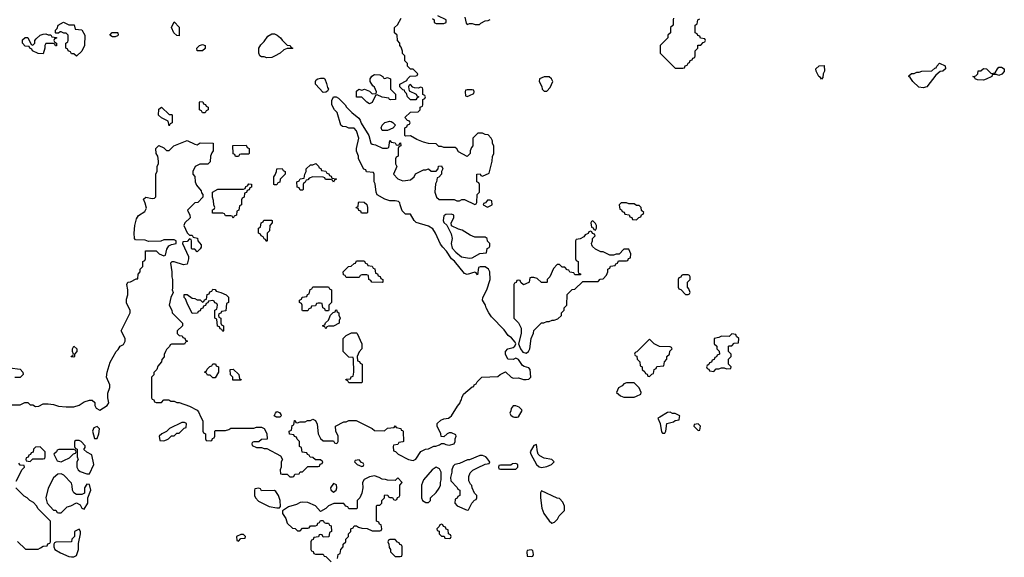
# Model space of a CAD drawing. Header units: inches. Extents: x 2701323 to 2964515, y 494916 to 722124.
# Tile 378 of 656: x 2769167 to 2776832, y 698908 to 703091. Entities that reach past the tile are written whole.
import ezdxf

# ---------------------------------------------------------------- set-up
doc = ezdxf.new("R2010")
doc.units = ezdxf.units.IN
doc.header["$MEASUREMENT"] = 0
for name, color, linetype in [('C7669', 7, 'Continuous'), ('C7679', 7, 'Continuous'), ('C7760', 7, 'Continuous'), ('C7770', 7, 'Continuous')]:
    doc.layers.add(name, color=color, linetype=linetype)

msp = doc.modelspace()

# ---------------------------------------------------------------- linework, layer by layer
at = {"layer": 'C7669', "color": 2, "elevation": 14}
for points in [[(2769770, 699925.2), (2769743.8, 699916.2), (2769734, 699890), (2769750, 699834), (2769770, 699834), (2769782.7, 699870), (2769789, 699909)], [(2769630, 699818), (2769603.6, 699816.4), (2769594, 699810), (2769594, 699770), (2769598, 699758), (2769614, 699750), (2769614, 699690), (2769622, 699670), (2769612, 699650), (2769612, 699610), (2769622, 699590), (2769636.9, 699576.9), (2769690, 699558), (2769710, 699558), (2769744, 699630), (2769730, 699706), (2769690, 699726), (2769667.3, 699747.3), (2769676.4, 699763.6), (2769676.4, 699776.4), (2769646, 699810)], [(2769327.3, 699767.3), (2769290, 699766), (2769274, 699750), (2769272.7, 699727.3), (2769258, 699722), (2769252.7, 699707.3), (2769238, 699702), (2769232.7, 699687.3), (2769218, 699682), (2769214, 699670), (2769218, 699658), (2769250, 699654), (2769270, 699674), (2769350, 699674), (2769362, 699678), (2769366, 699690), (2769366, 699730)], [(2769510, 699748), (2769472.7, 699747.3), (2769458, 699742), (2769454, 699730), (2769434, 699710), (2769458, 699658), (2769490, 699652), (2769510, 699662), (2769556.4, 699683.6), (2769587.3, 699712.7), (2769602, 699718), (2769606, 699730), (2769602, 699742), (2769590, 699746)], [(2769490, 699558), (2769463.6, 699556.4), (2769430, 699526), (2769390, 699446), (2769372, 699370), (2769382, 699330), (2769430, 699274), (2769450, 699274), (2769458, 699258), (2769470, 699254), (2769490, 699254), (2769538, 699302), (2769566, 699310), (2769610, 699332), (2769636.9, 699316.9), (2769651.6, 699291.6), (2769670, 699282), (2769699, 699330), (2769698, 699370), (2769722, 699430), (2769710, 699475.3), (2769690, 699478), (2769671.3, 699450), (2769672.7, 699407.3), (2769650, 699398), (2769610, 699398), (2769588.7, 699408.7), (2769578, 699430), (2769576.4, 699463.6), (2769570, 699486), (2769510, 699548)], [(2769630, 699128), (2769594, 699110), (2769594, 699070), (2769574, 699050), (2769571.6, 699028.4), (2769450, 699026), (2769438, 699022), (2769434, 699010), (2769434, 698990), (2769442, 698970), (2769484, 698944), (2769550, 698914.8), (2769570, 698910.8), (2769590, 698911), (2769610, 698922), (2769624, 698970), (2769624, 699016), (2769641.2, 699090), (2769642, 699110)]]:
    msp.add_lwpolyline(points, close=True, dxfattribs=at)
for points in [[(2769140.4, 699499.6), (2769187.3, 699592.7), (2769206, 699610), (2769202, 699622), (2769170, 699626), (2769162, 699642)], [(2769150.9, 699030.9), (2769212.7, 698972.7), (2769310, 698972), (2769330, 698982), (2769350, 698994), (2769382, 698998), (2769387.3, 699012.7), (2769402, 699018), (2769406, 699030), (2769406, 699190), (2769310, 699286), (2769298, 699310), (2769274.6, 699334.6), (2769246, 699350), (2769226, 699370), (2769203.1, 699383.1), (2769138, 699450)]]:
    msp.add_lwpolyline(points, dxfattribs=at)
at = {"layer": 'C7679', "color": 2, "elevation": 14}
for points in [[(2770450, 699958), (2770430, 699958), (2770334, 699910), (2770310, 699886), (2770274, 699870), (2770254, 699850), (2770258, 699818), (2770290, 699814), (2770310, 699822), (2770326, 699830), (2770350, 699854), (2770370, 699854), (2770390, 699874), (2770410, 699874), (2770447.3, 699912.7), (2770462, 699918), (2770466, 699950)], [(2774450, 699946), (2774418, 699942), (2774414, 699930), (2774450, 699894), (2774462, 699898), (2774466, 699930)], [(2773190, 699786), (2773170, 699778), (2773141, 699730), (2773146, 699710), (2773190, 699631.3), (2773210, 699611), (2773230, 699606.8), (2773270, 699614.8), (2773308, 699630), (2773328, 699650), (2773308.9, 699668.9), (2773250, 699679.5), (2773216.6, 699696.6), (2773204, 699710), (2773197.2, 699730)], [(2771810, 699666), (2771778, 699662), (2771774, 699650), (2771794, 699630), (2771830, 699614), (2771842, 699618), (2771846, 699630), (2771842, 699642), (2771827.3, 699647.3)], [(2772770, 699701.2), (2772750, 699701.2), (2772670, 699668), (2772652.7, 699667.3), (2772590, 699638), (2772554, 699630), (2772542, 699618), (2772531.3, 699590), (2772531.3, 699570), (2772522, 699530), (2772523.6, 699503.6), (2772572.7, 699452.7), (2772578, 699438), (2772594, 699430), (2772594, 699390), (2772578, 699382), (2772572.7, 699367.3), (2772558, 699362), (2772554, 699330), (2772574, 699310), (2772650, 699274), (2772662, 699278), (2772686, 699330), (2772707.3, 699352.7), (2772722, 699358), (2772726, 699370), (2772726, 699390), (2772707.3, 699407.3), (2772688.4, 699448.4), (2772687.3, 699467.3), (2772676.4, 699476.4), (2772663.1, 699503.1), (2772663.1, 699536.9), (2772674.6, 699565.4), (2772694.6, 699585.4), (2772730, 699604.7), (2772790, 699632), (2772822, 699638), (2772826, 699650), (2772818, 699658), (2772815.3, 699670), (2772795.3, 699690)], [(2773030, 699638), (2773003.6, 699636.4), (2772990, 699626), (2772910, 699626), (2772898, 699622), (2772894, 699610), (2772898, 699598), (2772910, 699594), (2773030, 699594), (2773046, 699610), (2773046, 699630)], [(2772410, 699608.7), (2772378, 699590), (2772312, 699510), (2772294, 699470), (2772294, 699370), (2772302, 699350), (2772330, 699334), (2772350, 699334), (2772366, 699350), (2772366, 699370), (2772408.4, 699411.6), (2772433.6, 699446.4), (2772442, 699470), (2772442, 699490), (2772448.7, 699510), (2772448.7, 699570), (2772436.5, 699596.5)], [(2771610, 699482), (2771586, 699450), (2771590, 699434), (2771610, 699414), (2771630, 699432), (2771637.2, 699450), (2771632.5, 699472.5)], [(2771030, 699446), (2770998, 699442), (2770994, 699430), (2770994, 699390), (2771002, 699370), (2771025.4, 699345.4), (2771110, 699304.7), (2771170, 699292), (2771190, 699294), (2771196.4, 699303.6), (2771194, 699350), (2771182, 699390), (2771160.4, 699420.4), (2771150, 699428), (2771050, 699426), (2771042, 699442)], [(2773230, 699426), (2773222, 699410), (2773221, 699370), (2773231, 699290), (2773246.8, 699250), (2773290, 699192), (2773310, 699174), (2773330, 699182), (2773354.6, 699205.4), (2773368, 699230), (2773407.3, 699272.7), (2773407.3, 699307.3), (2773396.4, 699336.4), (2773370, 699366), (2773350, 699368)], [(2772450, 699166), (2772438, 699162), (2772432.7, 699147.3), (2772414, 699130), (2772418, 699118), (2772432.7, 699112.7), (2772434, 699090), (2772450, 699074), (2772472.7, 699072.7), (2772478, 699058), (2772510, 699054), (2772522, 699058), (2772526, 699070), (2772522, 699082), (2772506, 699090), (2772502, 699122), (2772487.3, 699127.3), (2772482, 699142), (2772467.3, 699147.3), (2772462, 699162)], [(2770910, 699086), (2770890, 699086), (2770854, 699070), (2770858, 699038), (2770870, 699034), (2770890, 699054), (2770922, 699058), (2770926, 699070)], [(2772090, 699046), (2772050, 699046), (2772038, 699042), (2772034, 699030), (2772042, 699010), (2772043.6, 698983.6), (2772054, 698970), (2772054, 698950), (2772090, 698914), (2772130, 698914), (2772142, 698918), (2772146, 698930), (2772146, 698990), (2772142, 699002), (2772127.3, 699007.3), (2772122, 699022), (2772107.3, 699027.3)], [(2773150, 698966), (2773118, 698962), (2773114, 698950), (2773118, 698918), (2773150, 698914), (2773162, 698918), (2773166, 698930), (2773162, 698962)]]:
    msp.add_lwpolyline(points, close=True, dxfattribs=at)
for points in [[(2770578.1, 700000), (2770592, 699970), (2770594, 699890), (2770598, 699878), (2770614, 699870), (2770614, 699830), (2770618, 699818), (2770650, 699814), (2770662, 699818), (2770667.3, 699832.7), (2770682, 699838), (2770686, 699850), (2770686, 699890), (2770690, 699894), (2770770, 699894), (2770796.4, 699903.6), (2770810, 699914), (2770990, 699914), (2771010, 699922), (2771050, 699922), (2771071.1, 699911.1), (2771091.6, 699871.6), (2771092.7, 699827.3), (2771050, 699826), (2771030, 699806), (2770990, 699806), (2770978, 699802), (2770974, 699790), (2770978, 699778), (2771010, 699762), (2771050, 699762), (2771070, 699754), (2771090, 699754), (2771196.9, 699696.9), (2771212, 699670), (2771202, 699650), (2771202, 699610), (2771194, 699590), (2771198, 699558), (2771210, 699554), (2771250, 699554), (2771270, 699534), (2771290, 699534), (2771302, 699538), (2771310, 699554), (2771342, 699558), (2771350, 699574), (2771370, 699574), (2771410, 699614), (2771490, 699614), (2771502, 699618), (2771507.3, 699632.7), (2771522, 699638), (2771526, 699650), (2771510, 699666), (2771470, 699666), (2771450, 699686), (2771427.3, 699687.3), (2771422, 699702), (2771407.3, 699707.3), (2771402, 699722), (2771367.3, 699727.3), (2771362, 699762), (2771346, 699770), (2771346, 699810), (2771327.3, 699827.3), (2771322, 699842), (2771307.3, 699847.3), (2771302, 699862), (2771267.3, 699867.3), (2771266, 699890), (2771282, 699898), (2771287.3, 699932.7), (2771302, 699938), (2771307.3, 699972.7), (2771312.7, 699972.7), (2771318, 699958), (2771330, 699954), (2771350, 699962), (2771390, 699962), (2771408.4, 699971.6), (2771430, 699972), (2771450, 699982), (2771470, 699974), (2771483.6, 699943.6), (2771492, 699870), (2771510, 699834), (2771530, 699814), (2771610, 699814), (2771618, 699798), (2771630, 699794), (2771642, 699798), (2771646, 699810), (2771646, 699850), (2771628, 699890), (2771626, 699930), (2771690, 699962), (2771710, 699962), (2771730, 699972), (2771787.3, 699972.7), (2771911.6, 699911.6), (2771930, 699894), (2772007.3, 699892.7), (2772030, 699912), (2772082, 699918), (2772090, 699932), (2772098, 699918), (2772134, 699910), (2772138, 699898), (2772150, 699894), (2772152.7, 699887.3), (2772154, 699810), (2772150, 699806), (2772118, 699802), (2772110, 699786), (2772078, 699782), (2772074, 699770), (2772078, 699738), (2772092.7, 699732.7), (2772114, 699710), (2772194, 699670), (2772230, 699661), (2772250, 699672), (2772290, 699732), (2772326, 699750), (2772350, 699752), (2772390, 699772), (2772407.3, 699772.7), (2772436.4, 699783.6), (2772450, 699794), (2772470, 699794), (2772485.4, 699785.4), (2772510, 699781), (2772548.4, 699791.6), (2772558, 699810), (2772558, 699830), (2772566, 699850), (2772562, 699862), (2772530, 699878), (2772510, 699878), (2772494, 699870), (2772470, 699846), (2772447.3, 699847.3), (2772446, 699870), (2772418, 699930), (2772418, 699950), (2772444.7, 699975.3), (2772470, 699984.7), (2772506, 699990), (2772517, 700000)], [(2771192, 700000), (2771190, 699998), (2771165.3, 700000)], [(2773020, 700000), (2773030, 699998), (2773040, 700000)], [(2774150.8, 700000), (2774134, 699990), (2774154, 699950), (2774163.6, 699883.6), (2774170, 699874), (2774190, 699874), (2774198, 699890), (2774206, 699950), (2774256.4, 699963.6), (2774270, 699974), (2774302, 699978), (2774304.8, 700000)], [(2771642, 698898), (2771646, 698930), (2771662, 698938), (2771666, 698970), (2771686, 698990), (2771686, 699010), (2771706, 699030), (2771706, 699050), (2771726, 699070), (2771726, 699090), (2771746, 699110), (2771746, 699130), (2771762, 699138), (2771770, 699154), (2771790, 699154), (2771803.6, 699143.6), (2771830, 699134), (2771871.6, 699131.6), (2771910, 699114), (2771970, 699114), (2771982, 699118), (2771986, 699130), (2771982, 699162), (2771967.3, 699167.3), (2771962, 699182), (2771946, 699190), (2771946, 699310), (2771950, 699314), (2771970, 699314), (2771986, 699330), (2771986, 699350), (2772006, 699370), (2772006, 699390), (2772010, 699394), (2772032.7, 699392.7), (2772038, 699378), (2772050, 699374), (2772070, 699374), (2772078, 699358), (2772090, 699354), (2772102, 699358), (2772107.3, 699372.7), (2772122, 699378), (2772126, 699390), (2772126, 699470), (2772146, 699490), (2772110, 699526), (2772090, 699506), (2772030, 699508), (2772014.6, 699514.6), (2771990, 699515.3), (2771966, 699530), (2771930, 699542), (2771890, 699534), (2771850, 699514), (2771836, 699490), (2771838, 699450), (2771831.6, 699408.4), (2771814, 699370), (2771794, 699350), (2771794, 699290), (2771790, 699286), (2771730, 699286), (2771722, 699302), (2771707.3, 699307.3), (2771690, 699326), (2771612.7, 699327.3), (2771570, 699308), (2771550, 699288), (2771510, 699266), (2771470, 699308), (2771410, 699335.3), (2771370, 699338), (2771350, 699335.3), (2771322, 699318), (2771259.8, 699300.2), (2771214, 699270), (2771214, 699250), (2771238, 699210), (2771250, 699174), (2771290, 699134), (2771311.6, 699131.6), (2771330, 699114), (2771350, 699114), (2771370, 699134), (2771410, 699134), (2771422, 699138), (2771430, 699154), (2771470, 699154), (2771482, 699158), (2771487.3, 699172.7), (2771502, 699178), (2771510, 699194), (2771530, 699194), (2771538, 699178), (2771550, 699174), (2771570, 699174), (2771578, 699158), (2771592.7, 699152.7), (2771594, 699110), (2771578, 699102), (2771572.7, 699067.3), (2771530, 699066), (2771522, 699082), (2771510, 699086), (2771498, 699082), (2771492.7, 699067.3), (2771458, 699062), (2771452.7, 699047.3), (2771438, 699042), (2771434, 699030), (2771434, 698970), (2771438, 698958), (2771452.7, 698952.7), (2771458, 698938), (2771470, 698934), (2771530, 698934), (2771538, 698918), (2771550, 698914), (2771592.7, 698872.7)]]:
    msp.add_lwpolyline(points, dxfattribs=at)
at = {"layer": 'C7760', "color": 2, "elevation": 14}
for points in [[(2769610, 702808), (2769590, 702826), (2769570, 702826), (2769562, 702842), (2769546, 702850), (2769542, 702862), (2769526, 702870), (2769526, 702910), (2769542, 702918), (2769546, 702930), (2769546, 702970), (2769530, 702986), (2769510, 702986), (2769490, 702998), (2769482, 702998), (2769470, 702986), (2769450, 702986), (2769446, 702990), (2769446, 703010), (2769458, 703022), (2769468, 703050), (2769508.9, 703071.1), (2769550, 703052), (2769591.6, 703051.6), (2769598, 703018), (2769650, 703012), (2769674, 702970), (2769672, 702890), (2769650, 702846)], [(2769390, 702974), (2769410, 702974), (2769418, 702958), (2769452.7, 702952.7), (2769452.7, 702947.3), (2769438, 702942), (2769434, 702930), (2769438, 702918), (2769454, 702910), (2769452.7, 702887.3), (2769447.3, 702887.3), (2769442, 702902), (2769430, 702906), (2769370, 702906), (2769362, 702890), (2769362, 702870), (2769350, 702826), (2769310, 702828), (2769266, 702850), (2769262, 702862), (2769246, 702870), (2769242, 702882), (2769210, 702886), (2769188.4, 702908.4), (2769190, 702934), (2769210, 702952), (2769231.6, 702951.6), (2769258, 702898), (2769270, 702894), (2769286, 702910), (2769286, 702930), (2769296.4, 702943.6), (2769326, 702970), (2769350, 702978), (2769370, 702982)], [(2769890, 702958), (2769868, 702970), (2769888.4, 702991.6), (2769928.4, 702991.6), (2769932, 702990), (2769934, 702970), (2769930, 702966), (2769910, 702958)], [(2769590, 700466), (2769568, 700468), (2769570, 700474), (2769582, 700478), (2769586, 700490), (2769578, 700510), (2769578, 700530), (2769590, 700552), (2769611.3, 700530), (2769611.1, 700508.9), (2769594, 700490), (2769594, 700470)]]:
    msp.add_lwpolyline(points, close=True, dxfattribs=at)
for points in [[(2770000, 700886), (2769998, 700890), (2769998, 700910), (2770000, 700917.3)], [(2769090, 700094), (2769170, 700094), (2769208.4, 700111.6), (2769230, 700112), (2769250, 700094), (2769270, 700094), (2769290, 700082), (2769316.4, 700083.6), (2769350, 700102), (2769390, 700102), (2769430, 700098), (2769470, 700084.7), (2769530, 700078), (2769590, 700078), (2769630, 700091.3), (2769670, 700118), (2769710, 700131.3), (2769731.3, 700131.3), (2769752.7, 700112.7), (2769752, 700090), (2769762, 700070), (2769790, 700052), (2769848, 700090), (2769862, 700110), (2769854, 700150), (2769854.6, 700185.4), (2769868.7, 700230), (2769868.7, 700250), (2769842, 700310), (2769848, 700350), (2769872.3, 700427.7), (2769918, 700510), (2769934.6, 700525.4), (2769948.9, 700551.1), (2769974.6, 700565.4), (2769988, 700590), (2769988, 700610), (2769958, 700670), (2770000, 700754)], [(2769090, 700382), (2769170, 700371.3), (2769192, 700350), (2769194, 700330), (2769170, 700308), (2769128.4, 700308.4)]]:
    msp.add_lwpolyline(points, dxfattribs=at)
at = {"layer": 'C7770', "color": 2, "elevation": 14}
for points in [[(2772517, 700000), (2772528, 700010), (2772574.6, 700085.4), (2772595.3, 700110), (2772598, 700122), (2772607.3, 700132.7), (2772608, 700150), (2772623.1, 700176.9), (2772690, 700234), (2772702, 700238), (2772706, 700250), (2772722, 700258), (2772727.3, 700272.7), (2772766, 700310), (2772890, 700314), (2772908.4, 700331.6), (2772950, 700352), (2772994, 700310), (2773010, 700302), (2773050, 700304.7), (2773090, 700291), (2773110, 700290.8), (2773130, 700294.8), (2773145.2, 700310), (2773142, 700370), (2773130, 700382), (2773093.6, 700393.6), (2773082, 700402), (2773050, 700448), (2773030, 700458), (2773010, 700448), (2772966, 700450), (2772948.4, 700488.4), (2772948, 700510), (2772966, 700530), (2773010, 700541), (2773022, 700550), (2773028.7, 700570), (2773023.1, 700583.1), (2772996.5, 700616.5), (2772970, 700635.3), (2772937.5, 700677.5), (2772840.1, 700780.1), (2772819, 700810), (2772799, 700850), (2772794, 700870), (2772769.4, 700909.4), (2772773.2, 700930), (2772803.7, 700990), (2772828.7, 701070), (2772828, 701130), (2772818, 701150), (2772790, 701168), (2772752.7, 701167.3), (2772738, 701162), (2772730, 701106), (2772722, 701122), (2772710, 701126), (2772650, 701109.2), (2772630, 701115.3), (2772552.9, 701212.9), (2772528.7, 701230), (2772488.7, 701290), (2772460.2, 701320.2), (2772444.1, 701344.1), (2772405.2, 701430), (2772383.2, 701463.2), (2772350, 701484), (2772254.6, 701514.6), (2772238, 701530), (2772210, 701578), (2772170, 701578), (2772144.7, 701604.7), (2772128, 701650), (2772127.3, 701667.3), (2772116.4, 701676.4), (2772090, 701682), (2772050, 701682), (2772010, 701695.3), (2771949.2, 701729.2), (2771942, 701750), (2771934.6, 701814.6), (2771926, 701830), (2771926, 701890), (2771922, 701902), (2771867.3, 701907.3), (2771862, 701922), (2771847.3, 701927.3), (2771806, 702010), (2771806, 702030), (2771788, 702068), (2771788, 702090), (2771808, 702170), (2771790, 702226), (2771770, 702248), (2771730, 702248), (2771710, 702258), (2771680.4, 702260.4), (2771666, 702270), (2771638, 702370), (2771618, 702390), (2771598, 702430), (2771596.4, 702463.6), (2771610, 702491.3), (2771630, 702491), (2771650, 702481), (2771702, 702430), (2771712, 702410), (2771752, 702370), (2771806.4, 702326.4), (2771818, 702310), (2771826, 702286), (2771884.7, 702190), (2771902, 702130), (2771910, 702122), (2771936.9, 702116.9), (2771992.7, 702092.7), (2772027.3, 702092.7), (2772042, 702098), (2772050, 702152), (2772058, 702138), (2772090, 702134), (2772098, 702118), (2772110, 702114), (2772122, 702118), (2772126, 702130), (2772132.7, 702132.7), (2772134, 702110), (2772118, 702102), (2772114, 702090), (2772114, 702030), (2772098, 702022), (2772094, 702010), (2772094, 701970), (2772102, 701950), (2772078, 701890), (2772110, 701852), (2772150, 701838), (2772210, 701846), (2772238, 701870), (2772248.9, 701891.1), (2772310, 701922), (2772330, 701922), (2772350, 701932), (2772370, 701914), (2772410, 701914), (2772426, 701930), (2772428, 701952), (2772450, 701954), (2772462, 701930), (2772452, 701910), (2772451.3, 701890), (2772430, 701866), (2772418, 701862), (2772412, 701830), (2772404.7, 701815.3), (2772398, 701750), (2772411.6, 701711.6), (2772432.7, 701692.7), (2772550, 701692), (2772570, 701682), (2772590, 701682), (2772610, 701692), (2772630, 701692), (2772710, 701654), (2772722, 701658), (2772726, 701670), (2772728.4, 701731.6), (2772746, 701750), (2772746, 701810), (2772742, 701822), (2772726, 701830), (2772726, 701890), (2772751.6, 701891.6), (2772758, 701878), (2772770, 701874), (2772822, 701898), (2772846, 701990), (2772847.3, 702027.3), (2772858, 702050), (2772858, 702110), (2772848.9, 702128.9), (2772848, 702150), (2772838, 702170), (2772814.6, 702194.6), (2772790, 702198), (2772770, 702208), (2772732.7, 702207.3), (2772694, 702170), (2772694, 702110), (2772683.6, 702096.4), (2772674, 702070), (2772674, 702050), (2772650, 702026), (2772583.1, 702063.1), (2772570, 702086), (2772556.4, 702096.4), (2772470, 702098), (2772450, 702106), (2772430, 702106), (2772410, 702126), (2772350, 702128), (2772310, 702138), (2772258, 702158), (2772210, 702188), (2772170, 702186), (2772166, 702190), (2772166, 702250), (2772182, 702258), (2772187.3, 702272.7), (2772202, 702278), (2772206, 702290), (2772202, 702302), (2772187.3, 702307.3), (2772166, 702330), (2772208.4, 702371.6), (2772270, 702374), (2772286, 702390), (2772286, 702410), (2772302, 702418), (2772306, 702430), (2772306, 702470), (2772322, 702478), (2772326, 702490), (2772322, 702502), (2772306, 702510), (2772306, 702550), (2772302, 702562), (2772290, 702566), (2772270, 702558), (2772240.4, 702560.4), (2772227.3, 702567.3), (2772210, 702586), (2772198, 702582), (2772194, 702570), (2772198, 702538), (2772252.7, 702512.7), (2772258, 702498), (2772274, 702490), (2772258, 702482), (2772251.6, 702468.4), (2772208.4, 702468.4), (2772186, 702490), (2772178, 702518), (2772166, 702530), (2772162, 702542), (2772150, 702546), (2772126, 702570), (2772126, 702590), (2772182, 702618), (2772186, 702630), (2772207.3, 702652.7), (2772250, 702654), (2772262, 702658), (2772266, 702670), (2772230, 702706), (2772210, 702706), (2772186, 702730), (2772186, 702750), (2772166, 702770), (2772166, 702810), (2772148.4, 702828.4), (2772147.3, 702847.3), (2772136.4, 702876.4), (2772126, 702890), (2772126, 702910), (2772108.4, 702928.4), (2772106, 702970), (2772086, 702990), (2772086, 703030), (2772108.4, 703051.6), (2772138, 703102)], [(2772379.6, 703099.6), (2772394, 703090), (2772394, 703070), (2772410, 703062), (2772470, 703062), (2772486, 703070), (2772486, 703090), (2772422, 703122)], [(2772632, 703110), (2772643.6, 703063.6), (2772650, 703054), (2772670, 703062), (2772690, 703062), (2772712.7, 703052.7), (2772747.3, 703052.7), (2772756.4, 703063.6), (2772790, 703082), (2772814.6, 703085.4), (2772830, 703094)], [(2774258, 703102), (2774254, 703090), (2774254, 703050), (2774234, 703030), (2774234, 702990), (2774214, 702970), (2774214, 702950), (2774154, 702890), (2774154, 702830), (2774270, 702714), (2774330, 702714), (2774342, 702718), (2774348, 702732), (2774362, 702738), (2774370, 702754), (2774382, 702758), (2774387.3, 702772.7), (2774402, 702778), (2774407.3, 702792.7), (2774422, 702798), (2774426, 702810), (2774426, 702850), (2774446, 702870), (2774447.3, 702892.7), (2774470, 702894), (2774487.3, 702912.7), (2774502, 702918), (2774506, 702930), (2774502, 702942), (2774467.3, 702947.3), (2774462, 702962), (2774447.3, 702967.3), (2774442, 702982), (2774426, 702990), (2774426, 703050), (2774442, 703058), (2774446, 703090), (2774462, 703098)], [(2770000, 700917.3), (2770009, 700950), (2770009, 700990), (2770002, 701030), (2770008.7, 701050), (2770030, 701052), (2770074, 701074), (2770086, 701074), (2770088.4, 701111.6), (2770106, 701130), (2770106, 701150), (2770126, 701170), (2770126, 701210), (2770142, 701218), (2770146, 701230), (2770147.3, 701292.7), (2770230, 701294), (2770254, 701270), (2770290, 701254), (2770302, 701258), (2770313.6, 701306.4), (2770328.7, 701331.3), (2770350, 701342), (2770386, 701350), (2770386, 701370), (2770370, 701378), (2770290, 701378), (2770267.3, 701367.3), (2770170, 701366), (2770143.6, 701376.4), (2770070, 701378), (2770062, 701390), (2770059, 701430), (2770062.7, 701490), (2770077.5, 701542.5), (2770092.5, 701567.5), (2770140.9, 701599.1), (2770154.5, 701625.5), (2770144.5, 701664.5), (2770130, 701694), (2770149, 701711), (2770199, 701701), (2770216.4, 701703.6), (2770227.3, 701712.7), (2770226, 701870), (2770228.4, 701891.6), (2770238, 701910), (2770238, 701950), (2770247.3, 701972.7), (2770248, 701990), (2770242, 702030), (2770228.7, 702050), (2770228, 702090), (2770250, 702112), (2770290, 702094), (2770310, 702074), (2770330, 702074), (2770366, 702110), (2770470, 702151.3), (2770530, 702122), (2770550, 702118), (2770572.7, 702132.7), (2770674, 702130), (2770674, 702070), (2770663.6, 702056.4), (2770654, 702030), (2770650, 701986), (2770631.6, 701968.4), (2770570, 701968), (2770534, 701950), (2770514, 701910), (2770514, 701890), (2770531.6, 701871.6), (2770534, 701830), (2770543.6, 701803.6), (2770579.6, 701759.6), (2770583.6, 701743.6), (2770594, 701730), (2770594, 701710), (2770554, 701670), (2770530, 701666), (2770474, 701610), (2770491.6, 701571.6), (2770494, 701550), (2770452, 701510), (2770444.7, 701490), (2770470, 701434), (2770490, 701414), (2770510, 701414), (2770518, 701398), (2770552.7, 701392.7), (2770554, 701370), (2770579.6, 701339.6), (2770579.6, 701320.4), (2770572.7, 701307.3), (2770550, 701286), (2770530, 701306), (2770510, 701306), (2770506, 701310), (2770506, 701370), (2770502, 701382), (2770490, 701386), (2770470, 701366), (2770438, 701362), (2770434, 701350), (2770482, 701250), (2770482, 701230), (2770471.3, 701190), (2770443.1, 701183.1), (2770370, 701208), (2770352.7, 701207.3), (2770342, 701198), (2770351.3, 701130), (2770351.6, 701091.6), (2770358, 701070), (2770358, 701002), (2770354, 700990), (2770362, 700970), (2770344.7, 700930), (2770332, 700870), (2770352, 700830), (2770354, 700810), (2770434, 700730), (2770434, 700710), (2770394, 700670), (2770394, 700650), (2770410, 700634), (2770432.7, 700632.7), (2770438, 700618), (2770452.7, 700612.7), (2770458, 700598), (2770474, 700590), (2770458, 700582), (2770450, 700566), (2770350, 700566), (2770338, 700562), (2770332.7, 700547.3), (2770310, 700526), (2770302, 700510), (2770292.7, 700487.3), (2770291.6, 700468.4), (2770272.7, 700447.3), (2770271.6, 700428.4), (2770243.6, 700396.4), (2770234, 700370), (2770212.7, 700347.3), (2770211.6, 700328.4), (2770194, 700310), (2770194, 700150), (2770198, 700138), (2770212.7, 700132.7), (2770218, 700118), (2770230, 700114), (2770270, 700114), (2770290, 700134), (2770327.3, 700132.7), (2770343.6, 700123.6), (2770370, 700122), (2770390, 700112), (2770410, 700112), (2770490, 700084.7), (2770550, 700052), (2770559.8, 700039.8), (2770578.1, 700000)], [(2770000, 700754), (2770028, 700810), (2770028, 700830), (2770000, 700886)], [(2773040, 700000), (2773050, 700002), (2773078, 700050), (2773076.4, 700056.4), (2773056.4, 700076.4), (2773030, 700086), (2773010, 700086), (2772992.7, 700067.3), (2772991.6, 700048.4), (2772982, 700030), (2772990, 700014), (2773010, 700002), (2773020, 700000)], [(2771165.3, 700000), (2771160.4, 700000.4), (2771148.4, 700008.4), (2771158, 700030), (2771170, 700042), (2771190, 700034), (2771199.6, 700019.6), (2771202, 700010), (2771192, 700000)], [(2774304.8, 700000), (2774306, 700010), (2774270, 700026), (2774250, 700026), (2774230, 700038), (2774210, 700035.3), (2774150.8, 700000)]]:
    msp.add_lwpolyline(points, dxfattribs=at)
at = {"layer": 'C7770', "color": 2}
for points, elevation in [([(2770410, 702966), (2770390, 702968), (2770366, 702990), (2770348, 703030), (2770370, 703074), (2770410, 703034)], 14), ([(2771090, 702795.3), (2771070, 702802), (2771050, 702802), (2771038, 702810), (2771028.7, 702830), (2771029, 702870), (2771044.7, 702895.3), (2771070, 702922), (2771098, 702962), (2771130, 702981), (2771150, 702981), (2771170.6, 702970.6), (2771198, 702950), (2771210.9, 702930.9), (2771250, 702894), (2771271.6, 702891.6), (2771278, 702878), (2771294, 702870), (2771290, 702866), (2771250, 702866), (2771223.6, 702856.4), (2771194, 702830), (2771150, 702808), (2771130, 702798)], 14), ([(2770550, 702848), (2770546, 702870), (2770566, 702890), (2770590, 702898), (2770612, 702890), (2770610, 702866), (2770590, 702848)], 14), ([(2775410, 702629.3), (2775402, 702642), (2775388.7, 702650), (2775368, 702690), (2775366, 702710), (2775390, 702732), (2775430, 702734), (2775431.3, 702690), (2775422, 702670), (2775419.6, 702640.4)], 10), ([(2776199.9, 702560.1), (2776165.9, 702565.9), (2776121.2, 702610), (2776100.4, 702640.4), (2776088.7, 702650), (2776090, 702654), (2776108.4, 702671.6), (2776130, 702672), (2776150, 702682), (2776170, 702682), (2776190, 702692), (2776267.3, 702692.7), (2776290, 702714), (2776302, 702718), (2776306, 702730), (2776328, 702752), (2776371.1, 702731.1), (2776374, 702710), (2776354, 702690), (2776332, 702688), (2776299.6, 702660.4), (2776230, 702569.5)], 10), ([(2776790, 702658), (2776770, 702666), (2776750, 702666), (2776738, 702662), (2776734, 702650), (2776690, 702628.7), (2776670, 702622), (2776623.1, 702623.1), (2776606, 702630), (2776602, 702642), (2776586, 702650), (2776610, 702654), (2776626, 702670), (2776627.3, 702692.7), (2776650, 702694), (2776670, 702712), (2776694, 702710), (2776730, 702674), (2776762, 702678), (2776778, 702710), (2776790, 702722), (2776810, 702722), (2776832, 702710), (2776831.6, 702688.4), (2776811.6, 702668.4)], 10), ([(2771530, 702526), (2771468.9, 702588.9), (2771468.9, 702611.1), (2771476.4, 702623.6), (2771488.7, 702631.3), (2771510, 702636), (2771535.3, 702635.3), (2771542, 702630), (2771555.9, 702595.9), (2771562.8, 702562.8), (2771570.8, 702550), (2771563.6, 702536.4), (2771550, 702528)], 14), ([(2772010, 702634), (2772030, 702642), (2772054, 702630), (2772054, 702550), (2772091.6, 702511.6), (2772094, 702470), (2772052.7, 702467.3), (2772046, 702470), (2772042, 702482), (2771988.4, 702488.4), (2771950, 702506), (2771938, 702502), (2771910, 702446), (2771890, 702438), (2771868.9, 702448.9), (2771830, 702488), (2771788.7, 702488.7), (2771790, 702534), (2771808.4, 702551.6), (2771830, 702542), (2771851.3, 702551.3), (2771890, 702534), (2771910, 702514), (2771942, 702518), (2771946, 702530), (2771930, 702566), (2771916.4, 702576.4), (2771895.3, 702610), (2771895.3, 702630), (2771900.2, 702639.8), (2771908.9, 702651.1), (2771930, 702664.7), (2771970, 702662), (2771994, 702650), (2771998, 702638)], 14), ([(2773290, 702648), (2773250, 702648), (2773214, 702630), (2773212, 702610), (2773231.6, 702571.6), (2773234, 702550), (2773250, 702534), (2773270, 702534), (2773296.4, 702563.6), (2773318, 702610), (2773308, 702630)], 14), ([(2772690, 702546), (2772650, 702546), (2772638, 702542), (2772634, 702530), (2772638, 702498), (2772650, 702494), (2772670, 702502), (2772702, 702518), (2772706, 702530), (2772702, 702542)], 14), ([(2770330, 702354), (2770350, 702354), (2770354, 702350), (2770354, 702290), (2770338, 702282), (2770330, 702266), (2770322, 702302), (2770270, 702328), (2770249.2, 702349.2), (2770250, 702394), (2770270, 702412)], 14), ([(2770590, 702366), (2770582, 702382), (2770566, 702390), (2770566, 702450), (2770570, 702454), (2770592.7, 702452.7), (2770598, 702438), (2770612.7, 702432.7), (2770618, 702418), (2770634, 702410), (2770634, 702390), (2770618, 702382), (2770610, 702366)], 14), ([(2772030, 702228), (2771988.9, 702228.9), (2771982, 702250), (2771988, 702270), (2772010, 702291.3), (2772050, 702302), (2772059.6, 702299.6), (2772072.7, 702292.7), (2772094, 702270), (2772071.6, 702248.4)], 14), ([(2770870, 702026), (2770847.3, 702027.3), (2770842, 702042), (2770828.4, 702048.4), (2770827.3, 702112.7), (2770930, 702114), (2770938, 702098), (2770954, 702090), (2770954, 702050), (2770950, 702046), (2770890, 702046), (2770878, 702042)], 14), ([(2771150, 701806), (2771146, 701810), (2771146, 701870), (2771156.4, 701883.6), (2771166, 701910), (2771168, 701932), (2771210, 701934), (2771218, 701918), (2771234, 701910), (2771234, 701890), (2771194, 701850), (2771191.6, 701828.4), (2771178, 701822), (2771170, 701806)], 14), ([(2771610, 701828), (2771602, 701842), (2771587.3, 701847.3), (2771548.4, 701848.4), (2771542, 701862), (2771530, 701866), (2771450, 701868), (2771422, 701858), (2771410, 701846), (2771398, 701842), (2771390, 701826), (2771378, 701822), (2771374, 701810), (2771374, 701770), (2771370, 701766), (2771350, 701766), (2771342, 701782), (2771327.3, 701787.3), (2771326, 701830), (2771342, 701838), (2771350, 701854), (2771382, 701858), (2771386, 701890), (2771398, 701910), (2771398, 701930), (2771430, 701962), (2771450, 701962), (2771472.7, 701972.7), (2771492.7, 701952.7), (2771498, 701938), (2771512.7, 701932.7), (2771518, 701918), (2771550, 701914), (2771558, 701898), (2771572.7, 701892.7), (2771578, 701878), (2771592.7, 701872.7), (2771598, 701858), (2771630, 701854), (2771634, 701850), (2771618, 701842)], 14), ([(2770830, 701546), (2770822, 701562), (2770810, 701566), (2770770, 701566), (2770762, 701582), (2770750, 701586), (2770667.3, 701587.3), (2770668.4, 701611.6), (2770682, 701618), (2770686, 701630), (2770678, 701650), (2770676.4, 701683.6), (2770668, 701710), (2770668, 701750), (2770710, 701772), (2770910, 701774), (2770922, 701778), (2770927.3, 701792.7), (2770942, 701798), (2770950, 701814), (2770972.7, 701812.7), (2770972.7, 701787.3), (2770958, 701782), (2770952.7, 701767.3), (2770938, 701762), (2770932.7, 701747.3), (2770918, 701742), (2770914, 701710), (2770898, 701702), (2770894, 701690), (2770894, 701650), (2770878, 701642), (2770874, 701610), (2770858, 701602), (2770854, 701570), (2770838, 701562)], 14), ([(2771870, 701586), (2771827.3, 701587.3), (2771822, 701602), (2771807.3, 701607.3), (2771802, 701622), (2771787.3, 701627.3), (2771790, 701634), (2771802, 701638), (2771806, 701670), (2771810, 701674), (2771850, 701672), (2771870, 701654), (2771874, 701630), (2771874, 701590)], 14), ([(2772830, 701686), (2772810, 701686), (2772792.7, 701667.3), (2772778, 701662), (2772774, 701650), (2772810, 701634), (2772830, 701642), (2772846, 701650), (2772842, 701682)], 14), ([(2773890, 701666), (2773850, 701666), (2773834, 701650), (2773838, 701618), (2773852.7, 701612.7), (2773858, 701598), (2773872.7, 701592.7), (2773878, 701578), (2773912.7, 701572.7), (2773918, 701558), (2773932.7, 701552.7), (2773938, 701538), (2773970, 701534), (2773987.3, 701552.7), (2774002, 701558), (2774007.3, 701572.7), (2774022, 701578), (2774026, 701590), (2774007.3, 701607.3), (2774006, 701630), (2773990, 701646), (2773970, 701646), (2773950, 701658), (2773910, 701658)], 14), ([(2772530, 701578), (2772483.6, 701576.4), (2772470, 701566), (2772464.7, 701530), (2772470, 701514), (2772492.7, 701492.7), (2772526.4, 701426.4), (2772534.8, 701390), (2772527.3, 701350), (2772533.7, 701313.7), (2772562, 701282), (2772607.3, 701247.3), (2772670, 701234.8), (2772690, 701238), (2772750, 701272), (2772802, 701278), (2772806, 701310), (2772822, 701318), (2772826, 701330), (2772826, 701350), (2772808.4, 701368.4), (2772806, 701390), (2772790, 701398), (2772710, 701398), (2772674.6, 701414.6), (2772612.9, 701452.9), (2772582, 701462), (2772528, 701488), (2772526, 701510), (2772546, 701550), (2772546, 701570)], 14), ([(2771090, 701366), (2771082, 701382), (2771070, 701386), (2771062, 701402), (2771046, 701410), (2771042, 701422), (2771026, 701430), (2771026, 701470), (2771042, 701478), (2771046, 701510), (2771062, 701518), (2771067.3, 701532.7), (2771127.3, 701532.7), (2771132, 701530), (2771134, 701510), (2771114, 701490), (2771111.6, 701448.4), (2771094, 701430), (2771094, 701370)], 14), ([(2773630, 701526), (2773618, 701522), (2773614, 701510), (2773618, 701478), (2773632.7, 701472.7), (2773638, 701458), (2773650, 701454), (2773658, 701470), (2773658, 701490), (2773650, 701506)], 14), ([(2773610, 701446), (2773598, 701442), (2773592.7, 701427.3), (2773570, 701418), (2773558, 701402), (2773530, 701386), (2773498, 701382), (2773494, 701370), (2773494, 701230), (2773498, 701218), (2773514, 701210), (2773514, 701130), (2773518, 701118), (2773532.7, 701112.7), (2773532.7, 701107.3), (2773490, 701106), (2773482, 701122), (2773450, 701126), (2773442, 701142), (2773430, 701146), (2773410, 701166), (2773390, 701166), (2773370, 701186), (2773350, 701186), (2773323.6, 701156.4), (2773294, 701090), (2773274, 701070), (2773274, 701050), (2773270, 701046), (2773230, 701046), (2773196.4, 701076.4), (2773170, 701086), (2773150, 701086), (2773138, 701082), (2773134, 701050), (2773130, 701046), (2773090, 701028), (2773067.3, 701047.3), (2773062, 701062), (2773050, 701066), (2773038, 701062), (2773032.7, 701047.3), (2773018, 701042), (2773014, 701030), (2773014, 700770), (2773050, 700734), (2773072, 700690), (2773072, 700650), (2773051.3, 700570), (2773064.7, 700530), (2773083.5, 700503.5), (2773110, 700498), (2773128, 700510), (2773138, 700530), (2773148.9, 700611.1), (2773167.3, 700652.7), (2773170, 700674), (2773228.4, 700731.6), (2773247.3, 700732.7), (2773270, 700742), (2773290, 700742), (2773312.7, 700752.7), (2773327.3, 700752.7), (2773356.4, 700763.6), (2773386, 700790), (2773386, 700810), (2773406, 700830), (2773406, 700850), (2773426, 700870), (2773430, 700954), (2773468.4, 700991.6), (2773490, 700994), (2773550, 701054), (2773670, 701054), (2773687.3, 701072.7), (2773710, 701074), (2773736.4, 701103.6), (2773746, 701130), (2773746, 701150), (2773762, 701158), (2773767.3, 701172.7), (2773802, 701178), (2773807.3, 701192.7), (2773822, 701198), (2773830, 701214), (2773890, 701214), (2773902, 701218), (2773907.3, 701232.7), (2773922, 701238), (2773926, 701270), (2773910, 701306), (2773870, 701306), (2773832.7, 701267.3), (2773810, 701266), (2773790, 701258), (2773760.4, 701260.4), (2773710, 701286), (2773690, 701286), (2773650, 701306), (2773627.3, 701327.3), (2773620.4, 701340.4), (2773618, 701350), (2773626, 701370), (2773626, 701390), (2773646, 701410), (2773642, 701422), (2773627.3, 701427.3), (2773622, 701442)], 14), ([(2771990, 701046), (2771908.4, 701048.4), (2771902, 701062), (2771886, 701070), (2771882, 701102), (2771870, 701106), (2771830, 701106), (2771818, 701102), (2771810, 701086), (2771710, 701086), (2771702, 701102), (2771687.3, 701107.3), (2771686, 701130), (2771726, 701170), (2771747.3, 701172.7), (2771770, 701194), (2771782, 701198), (2771790, 701214), (2771850, 701214), (2771858, 701198), (2771872.7, 701192.7), (2771878, 701178), (2771910, 701174), (2771918, 701158), (2771932.7, 701152.7), (2771938, 701118), (2771952.7, 701112.7), (2771958, 701098), (2771972.7, 701092.7), (2771978, 701078), (2771994, 701070), (2771994, 701050)], 14), ([(2774370, 701106), (2774330, 701106), (2774318, 701102), (2774312.7, 701087.3), (2774298, 701082), (2774294, 701070), (2774294, 701010), (2774298, 700998), (2774312.7, 700992.7), (2774350, 700954), (2774370, 700954), (2774382, 700958), (2774386, 700970), (2774376.4, 700996.4), (2774366, 701010), (2774366, 701050), (2774386, 701070), (2774386, 701090), (2774382, 701102)], 14), ([(2771570, 700826), (2771547.3, 700827.3), (2771542, 700842), (2771526, 700850), (2771522, 700882), (2771510, 700886), (2771490, 700886), (2771478, 700882), (2771470, 700866), (2771438, 700862), (2771432.7, 700847.3), (2771418, 700842), (2771410, 700826), (2771370, 700826), (2771366, 700830), (2771366, 700870), (2771362, 700882), (2771346, 700890), (2771346, 700910), (2771362, 700918), (2771367.3, 700932.7), (2771402, 700938), (2771407.3, 700952.7), (2771422, 700958), (2771427.3, 700992.7), (2771442, 700998), (2771450, 701014), (2771570, 701014), (2771578, 700998), (2771594, 700990), (2771594, 700890), (2771574, 700870), (2771574, 700830)], 14), ([(2770750, 700666), (2770742, 700682), (2770727.3, 700687.3), (2770722, 700702), (2770707.3, 700707.3), (2770702, 700762), (2770686, 700770), (2770686, 700830), (2770702, 700838), (2770706, 700870), (2770702, 700882), (2770687.3, 700887.3), (2770682, 700902), (2770670, 700906), (2770638, 700902), (2770632.7, 700887.3), (2770618, 700882), (2770612.7, 700867.3), (2770598, 700862), (2770592.7, 700847.3), (2770578, 700842), (2770572.7, 700827.3), (2770558, 700822), (2770552.7, 700807.3), (2770510, 700806), (2770470, 700886), (2770459, 700919), (2770448.7, 700930), (2770447.3, 700952.7), (2770470, 700952), (2770510, 700924.7), (2770530, 700922), (2770550, 700912), (2770572, 700912), (2770590, 700894), (2770602, 700898), (2770607.3, 700912.7), (2770622, 700918), (2770627.3, 700952.7), (2770642, 700958), (2770647.3, 700972.7), (2770662, 700978), (2770670, 700994), (2770690, 700992), (2770698, 700978), (2770734, 700970), (2770774, 700950), (2770792.7, 700932.7), (2770794, 700890), (2770778, 700882), (2770772.7, 700827.3), (2770738, 700822), (2770732.7, 700807.3), (2770718, 700802), (2770714, 700790), (2770718, 700778), (2770734, 700770), (2770734, 700730), (2770738, 700718), (2770754, 700710), (2770754, 700670)], 14), ([(2771550, 700686), (2771542, 700702), (2771527.3, 700707.3), (2771527.3, 700712.7), (2771542, 700718), (2771547.3, 700732.7), (2771570, 700754), (2771587.3, 700792.7), (2771607.3, 700812.7), (2771622, 700818), (2771627.3, 700832.7), (2771632.7, 700832.7), (2771638, 700818), (2771651.6, 700811.6), (2771652.7, 700792.7), (2771662, 700770), (2771654, 700750), (2771654, 700730), (2771610, 700706), (2771570, 700706), (2771558, 700702)], 14), ([(2771730, 700266), (2771722, 700282), (2771706, 700290), (2771710, 700294), (2771742, 700298), (2771748, 700312), (2771762, 700318), (2771768, 700350), (2771766, 700450), (2771762, 700462), (2771730, 700466), (2771686, 700510), (2771686, 700610), (2771710, 700634), (2771750, 700654), (2771790, 700654), (2771794, 700650), (2771832, 700570), (2771832, 700530), (2771810, 700506), (2771794, 700470), (2771798, 700438), (2771812.7, 700432.7), (2771818, 700418), (2771834, 700410), (2771834, 700270), (2771830, 700266)], 14), ([(2774710, 700646), (2774690, 700626), (2774630, 700628), (2774610, 700618), (2774574, 700610), (2774574, 700570), (2774594, 700550), (2774594, 700530), (2774612.7, 700512.7), (2774614, 700490), (2774598, 700482), (2774592.7, 700467.3), (2774578, 700462), (2774572.7, 700447.3), (2774558, 700442), (2774552.7, 700427.3), (2774538, 700422), (2774532.7, 700407.3), (2774518, 700402), (2774514, 700390), (2774518, 700378), (2774532.7, 700372.7), (2774538, 700358), (2774570, 700354), (2774590, 700374), (2774610, 700374), (2774630, 700382), (2774650, 700382), (2774670, 700374), (2774702, 700378), (2774706, 700390), (2774686, 700410), (2774686, 700450), (2774706, 700470), (2774706, 700490), (2774686, 700510), (2774686, 700550), (2774690, 700554), (2774710, 700554), (2774730, 700574), (2774762, 700578), (2774766, 700610), (2774747.3, 700627.3), (2774742, 700642)], 14), ([(2774070, 700606), (2773972.7, 700507.3), (2773958, 700502), (2773954, 700490), (2773958, 700478), (2773972.7, 700472.7), (2773974, 700450), (2773994, 700430), (2773998, 700398), (2774014, 700390), (2774014, 700370), (2774032.7, 700352.7), (2774038, 700338), (2774052.7, 700332.7), (2774058, 700318), (2774070, 700314), (2774087.3, 700332.7), (2774102, 700338), (2774106, 700370), (2774122, 700378), (2774127.3, 700392.7), (2774182, 700398), (2774186, 700430), (2774206, 700450), (2774206, 700470), (2774226, 700490), (2774227.3, 700512.7), (2774246, 700530), (2774242, 700542), (2774230, 700546), (2774148.4, 700548.4), (2774106, 700570)], 14), ([(2770670, 700306), (2770650, 700326), (2770630, 700326), (2770622, 700342), (2770606, 700350), (2770622, 700358), (2770627.3, 700372.7), (2770647.3, 700392.7), (2770662, 700398), (2770670, 700414), (2770692.7, 700412.7), (2770698, 700398), (2770714, 700390), (2770714, 700350), (2770690, 700306)], 14), ([(2770890, 700286), (2770827.3, 700287.3), (2770826, 700310), (2770808.4, 700328.4), (2770806, 700370), (2770830, 700372), (2770874, 700330), (2770878, 700298), (2770892.7, 700292.7)], 14), ([(2773950, 700266), (2773890, 700266), (2773870, 700258), (2773858, 700242), (2773830, 700226), (2773814, 700190), (2773843.6, 700163.6), (2773870, 700154), (2773950, 700154), (2773970, 700162), (2774002, 700178), (2774006, 700190), (2773990, 700226)], 14)]:
    msp.add_lwpolyline(points, close=True, dxfattribs=dict(at, elevation=elevation))

doc.saveas('drawing.dxf')
